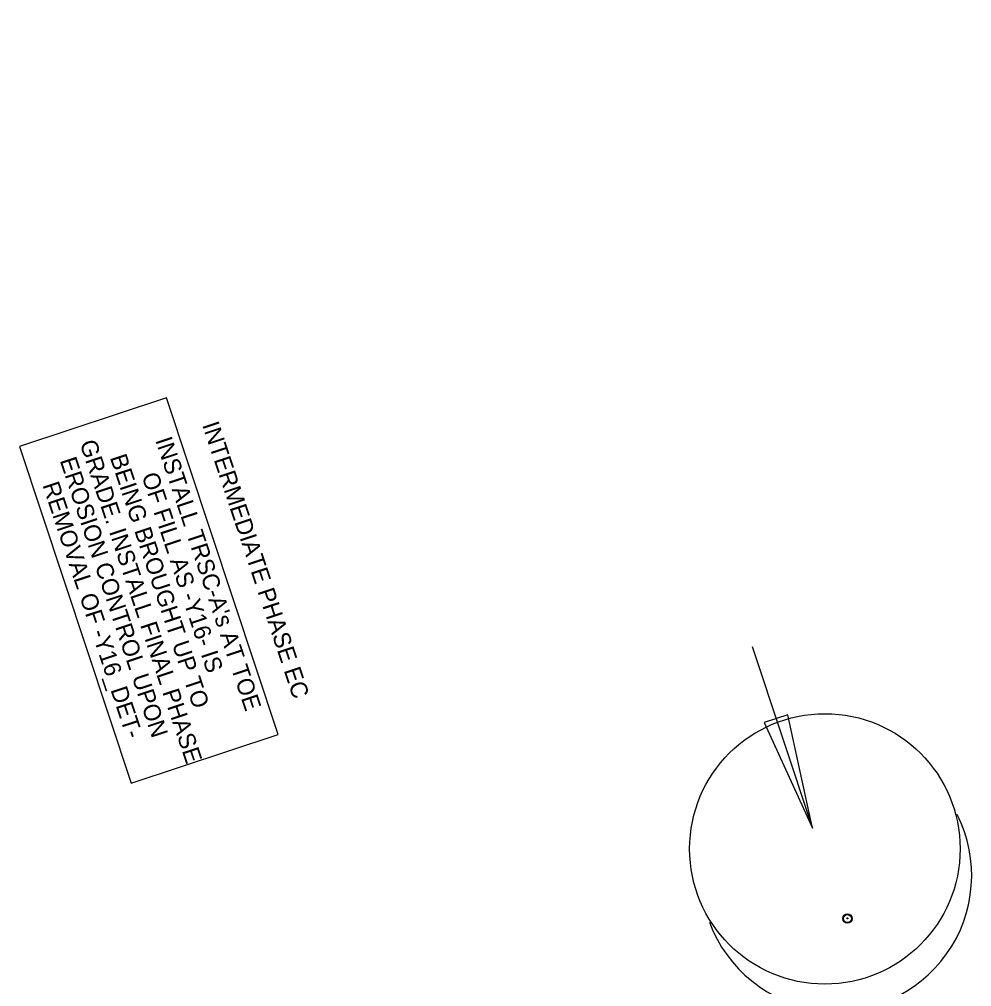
# Model space of a CAD drawing. Extents: x 400935 to 481562, y 415700 to 505362.
# Drawn here: x 401237.4 to 401630.2, y 418745.1 to 419144.1 of the extents above; entities that cross this region are included whole.
import ezdxf

# ---------------------------------------------------------------- set-up
doc = ezdxf.new("R2010")
doc.units = 0
for name, color, linetype in [('Erosion Control Plan Text CELL', 7, 'Continuous'), ('Old_Level_2', 7, 'Continuous'), ('Riser Basin Both CELL', 7, 'Continuous')]:
    doc.layers.add(name, color=color, linetype=linetype)

msp = doc.modelspace()

# ---------------------------------------------------------------- linework, layer by layer
at = {"layer": 'Old_Level_2'}
msp.add_lwpolyline([(401237.4, 418967.84), (401283.55, 418829), (401344.2, 418849.16), (401298.05, 418988)], close=True, dxfattribs=at)
at = {"layer": 'Riser Basin Both CELL'}
for p, q in [((401539.61, 418885.37), (401564.52, 418810.44)), ((401539.61, 418885.37), (401564.52, 418810.44)), ((401539.61, 418885.37), (401564.52, 418810.44)), ((401539.61, 418885.37), (401564.52, 418810.44)), ((401539.61, 418885.37), (401564.52, 418810.44)), ((401539.61, 418885.37), (401564.52, 418810.44)), ((401554.32, 418857.25), (401544.63, 418854.03)), ((401554.32, 418857.25), (401544.63, 418854.03)), ((401554.32, 418857.25), (401544.63, 418854.03)), ((401554.32, 418857.25), (401544.63, 418854.03)), ((401554.32, 418857.25), (401544.63, 418854.03)), ((401554.32, 418857.25), (401544.63, 418854.03)), ((401564.52, 418810.44), (401554.32, 418857.25)), ((401564.52, 418810.44), (401554.32, 418857.25)), ((401564.52, 418810.44), (401554.32, 418857.25)), ((401564.52, 418810.44), (401554.32, 418857.25)), ((401564.52, 418810.44), (401554.32, 418857.25)), ((401564.52, 418810.44), (401554.32, 418857.25)), ((401544.63, 418854.03), (401564.52, 418810.44)), ((401544.63, 418854.03), (401564.52, 418810.44)), ((401544.63, 418854.03), (401564.52, 418810.44)), ((401544.63, 418854.03), (401564.52, 418810.44)), ((401544.63, 418854.03), (401564.52, 418810.44)), ((401544.63, 418854.03), (401564.52, 418810.44))]:
    msp.add_line(p, q, dxfattribs=at)
for centre, radius in [((401569.64, 418801.92), 55.78), ((401569.64, 418801.92), 55.78), ((401569.64, 418801.92), 55.78), ((401569.64, 418801.92), 55.78), ((401569.64, 418801.92), 55.78), ((401569.64, 418801.92), 55.78), ((401578.94, 418773.19), 1.92), ((401578.94, 418773.19), 1.92), ((401578.94, 418773.19), 1.92), ((401578.94, 418773.19), 1.92), ((401578.94, 418773.19), 1.92), ((401578.94, 418773.19), 1.92), ((401578.94, 418773.19), 1.91), ((401578.94, 418773.19), 1.91), ((401578.94, 418773.19), 1.91), ((401578.94, 418773.19), 1.91), ((401578.94, 418773.19), 1.91), ((401578.94, 418773.19), 1.91), ((401578.94, 418773.19), 1.89), ((401578.94, 418773.19), 1.89), ((401578.94, 418773.19), 1.89), ((401578.94, 418773.19), 1.89), ((401578.94, 418773.19), 1.89), ((401578.94, 418773.19), 1.89), ((401578.94, 418773.19), 1.87), ((401578.94, 418773.19), 1.87), ((401578.94, 418773.19), 1.87), ((401578.94, 418773.19), 1.87), ((401578.94, 418773.19), 1.87), ((401578.94, 418773.19), 1.87), ((401578.94, 418773.19), 1.85), ((401578.94, 418773.19), 1.85), ((401578.94, 418773.19), 1.85), ((401578.94, 418773.19), 1.85), ((401578.94, 418773.19), 1.85), ((401578.94, 418773.19), 1.85), ((401578.94, 418773.2), 1.83), ((401578.94, 418773.2), 1.83), ((401578.94, 418773.2), 1.83), ((401578.94, 418773.2), 1.83), ((401578.94, 418773.2), 1.83), ((401578.94, 418773.2), 1.83), ((401578.94, 418773.2), 1.81), ((401578.94, 418773.2), 1.81), ((401578.94, 418773.2), 1.81), ((401578.94, 418773.2), 1.81), ((401578.94, 418773.2), 1.81), ((401578.94, 418773.2), 1.81), ((401578.94, 418773.2), 1.8), ((401578.94, 418773.2), 1.8), ((401578.94, 418773.2), 1.8), ((401578.94, 418773.2), 1.8), ((401578.94, 418773.2), 1.8), ((401578.94, 418773.2), 1.8), ((401578.93, 418773.2), 1.78), ((401578.93, 418773.2), 1.78), ((401578.93, 418773.2), 1.78), ((401578.93, 418773.2), 1.78), ((401578.93, 418773.2), 1.78), ((401578.93, 418773.2), 1.78), ((401578.93, 418773.2), 1.76), ((401578.93, 418773.2), 1.76), ((401578.93, 418773.2), 1.76), ((401578.93, 418773.2), 1.76), ((401578.93, 418773.2), 1.76), ((401578.93, 418773.2), 1.76), ((401578.93, 418773.2), 1.74), ((401578.93, 418773.2), 1.74), ((401578.93, 418773.2), 1.74), ((401578.93, 418773.2), 1.74), ((401578.93, 418773.2), 1.74), ((401578.93, 418773.2), 1.74), ((401578.93, 418773.2), 1.72), ((401578.93, 418773.2), 1.72), ((401578.93, 418773.2), 1.72), ((401578.93, 418773.2), 1.72), ((401578.93, 418773.2), 1.72), ((401578.93, 418773.2), 1.72), ((401578.93, 418773.2), 1.71), ((401578.93, 418773.2), 1.71), ((401578.93, 418773.2), 1.71), ((401578.93, 418773.2), 1.71), ((401578.93, 418773.2), 1.71), ((401578.93, 418773.2), 1.71), ((401578.93, 418773.2), 1.69), ((401578.93, 418773.2), 1.69), ((401578.93, 418773.2), 1.69), ((401578.93, 418773.2), 1.69), ((401578.93, 418773.2), 1.69), ((401578.93, 418773.2), 1.69), ((401578.93, 418773.2), 1.67), ((401578.93, 418773.2), 1.67), ((401578.93, 418773.2), 1.67), ((401578.93, 418773.2), 1.67), ((401578.93, 418773.2), 1.67), ((401578.93, 418773.2), 1.67), ((401578.93, 418773.2), 1.66), ((401578.93, 418773.2), 1.66), ((401578.93, 418773.2), 1.66), ((401578.93, 418773.2), 1.66), ((401578.93, 418773.2), 1.66), ((401578.93, 418773.2), 1.66), ((401578.93, 418773.2), 1.64), ((401578.93, 418773.2), 1.64), ((401578.93, 418773.2), 1.64), ((401578.93, 418773.2), 1.64), ((401578.93, 418773.2), 1.64), ((401578.93, 418773.2), 1.64), ((401578.93, 418773.2), 1.63), ((401578.93, 418773.2), 1.63), ((401578.93, 418773.2), 1.63), ((401578.93, 418773.2), 1.63), ((401578.93, 418773.2), 1.63), ((401578.93, 418773.2), 1.63), ((401578.89, 418773.32), 0.163), ((401578.89, 418773.32), 0.163), ((401578.89, 418773.32), 0.163), ((401578.89, 418773.32), 0.163), ((401578.89, 418773.32), 0.163), ((401578.89, 418773.32), 0.163), ((401578.99, 418773.22), 0.163), ((401578.99, 418773.22), 0.163), ((401578.99, 418773.22), 0.163), ((401578.99, 418773.22), 0.163), ((401578.99, 418773.22), 0.163), ((401578.99, 418773.22), 0.163), ((401578.85, 418773.26), 0.00163), ((401578.85, 418773.26), 0.00163), ((401578.85, 418773.26), 0.00163), ((401578.85, 418773.26), 0.00163), ((401578.85, 418773.26), 0.00163), ((401578.85, 418773.26), 0.00163), ((401578.89, 418773.33), 0.0163), ((401578.89, 418773.33), 0.0163), ((401578.89, 418773.33), 0.0163), ((401578.89, 418773.33), 0.0163), ((401578.89, 418773.33), 0.0163), ((401578.89, 418773.33), 0.0163), ((401579, 418773.22), 0.0163), ((401579, 418773.22), 0.0163), ((401579, 418773.22), 0.0163), ((401579, 418773.22), 0.0163), ((401579, 418773.22), 0.0163), ((401579, 418773.22), 0.0163)]:
    msp.add_circle(centre, radius, dxfattribs=at)
msp.add_arc((401574.4, 418790.95), 55.78, 200.1181, 26.8034, dxfattribs=at)
msp.add_arc((401574.4, 418790.95), 55.78, 200.1181, 26.8034, dxfattribs=at)
msp.add_arc((401574.4, 418790.95), 55.78, 200.1181, 26.8034, dxfattribs=at)
msp.add_arc((401574.4, 418790.95), 55.78, 200.1181, 26.8034, dxfattribs=at)
msp.add_arc((401574.4, 418790.95), 55.78, 200.1181, 26.8034, dxfattribs=at)
msp.add_arc((401574.4, 418790.95), 55.78, 200.1181, 26.8034, dxfattribs=at)

# ---------------------------------------------------------------- texts
at = {"layer": 'Erosion Control Plan Text CELL'}
msp.add_text('EROSION CONTROL PLAN', height=67.0536, rotation=288.3867, dxfattribs=at).set_placement((400932.87, 419183.59))
msp.add_text('EROSION CONTROL PLAN', height=67.0536, rotation=288.3867, dxfattribs=at).set_placement((400932.87, 419183.59))
msp.add_text('EROSION CONTROL PLAN', height=67.0536, rotation=288.3867, dxfattribs=at).set_placement((400932.87, 419183.59))
msp.add_text('EROSION CONTROL PLAN', height=67.0536, rotation=288.3867, dxfattribs=at).set_placement((400932.87, 419183.59))
msp.add_text('EROSION CONTROL PLAN', height=67.0536, rotation=288.3867, dxfattribs=at).set_placement((400932.87, 419183.59))
msp.add_text('EROSION CONTROL PLAN', height=67.0536, rotation=288.3867, dxfattribs=at).set_placement((400932.87, 419183.59))
at = {"layer": 'Old_Level_2'}
for s, p in [('INTERMEDIATE PHASE EC', (401312.74, 418976.82)), ("INSTALL TRSC-A's AT TOE", (401293.39, 418970.53)), ('GRADE. INSTALL FINAL PHASE', (401262.18, 418969.33)), ('EROSION CONTROL UPON', (401254.01, 418962.18)), ('BEING BROUGHT UP TO', (401274.68, 418963.41)), ('OF FILL AS -Y16- IS', (401287.73, 418955.87)), ('REMOVAL OF -Y16_DET-', (401246.86, 418952.01))]:
    msp.add_text(s, height=7, rotation=288.3861, dxfattribs=at).set_placement(p)

doc.saveas('drawing.dxf')
